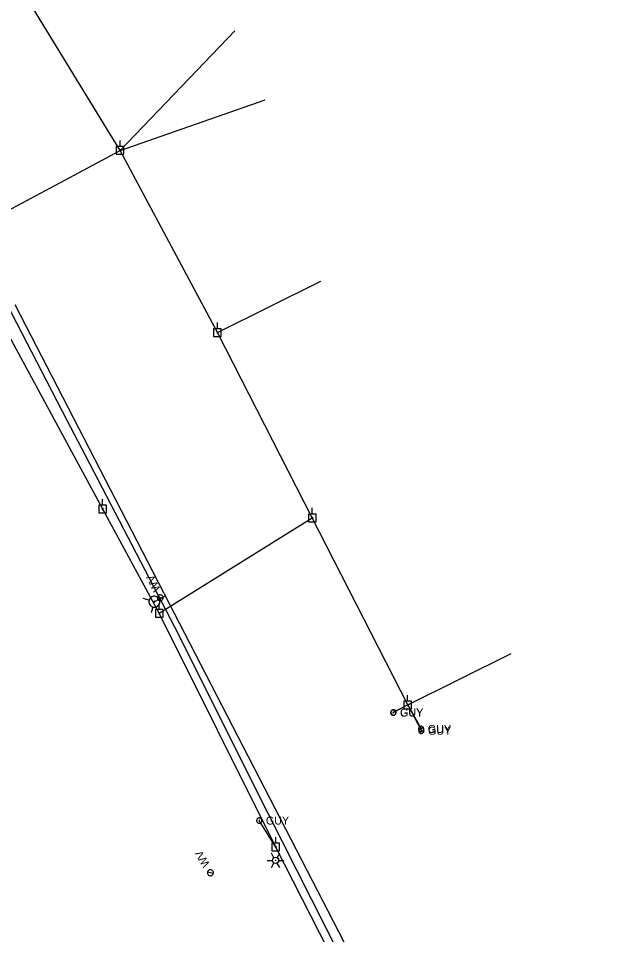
# Model space of a CAD drawing. Extents: x 596028 to 606371, y 330010 to 403088.
# Drawn here: x 596628.8 to 596915.4, y 342766.5 to 343207.1 of the extents above; entities that cross this region are included whole.
import ezdxf

# ---------------------------------------------------------------- set-up
doc = ezdxf.new("R2010")
doc.units = 0
for name, color, linetype in [('E_LTG', 7, 'Continuous'), ('E_UTL_EGuyWire', 7, 'Continuous'), ('E_UTL_EPowerPole', 7, 'Continuous'), ('E_UTL_G_UG', 7, 'Continuous'), ('E_UTL_Overhead', 7, 'Continuous'), ('E_UTL_W', 7, 'Continuous'), ('E_UTL_W_UG', 7, 'Continuous'), ('E_UTL_WHydrant', 7, 'Continuous')]:
    doc.layers.add(name, color=color, linetype=linetype)

# ---------------------------------------------------------------- blocks, each defined once
blk = doc.blocks.new('LPOL_1')
at = {"layer": 'E_LTG'}
for p, q in [((-24.4, 0), (-9.1, 0)), ((-4.6, 7.9), (-12.2, 21.1)), ((4.6, 7.9), (12.2, 21.1)), ((9.1, 0), (24.4, 0)), ((-12.2, -21.1), (-4.6, -7.9)), ((12.2, -21.1), (4.6, -7.9))]:
    blk.add_line(p, q, dxfattribs=at)
for radius in [9.14, 0.762]:
    blk.add_circle((0, 0), radius, dxfattribs=at)

msp = doc.modelspace()

# ---------------------------------------------------------------- linework, layer by layer
at = {"layer": 'E_UTL_EGuyWire'}
for p, q in [((596651.11, 343129.3), (596677.75, 343143.58)), ((596598.89, 343101.31), (596651.11, 343129.3)), ((596815.94, 342876.99), (596809.01, 342873.28)), ((596815.94, 342876.99), (596809.12, 342873.41)), ((596815.94, 342876.99), (596822.38, 342865.46)), ((596815.94, 342876.99), (596822.5, 342864.6)), ((596752.6, 342808.68), (596744.59, 342821.39))]:
    msp.add_line(p, q, dxfattribs=at)
for points in [[(596810.29, 342873.28), (596810.27, 342873.53), (596810.2, 342873.76), (596810.09, 342873.98), (596809.93, 342874.17), (596809.75, 342874.33), (596809.54, 342874.45), (596809.31, 342874.53), (596809.07, 342874.57), (596808.82, 342874.55), (596808.59, 342874.5), (596808.36, 342874.4), (596808.17, 342874.25), (596808, 342874.08), (596807.87, 342873.87), (596807.77, 342873.65), (596807.73, 342873.41), (596807.73, 342873.16), (596807.77, 342872.92), (596807.87, 342872.7), (596808, 342872.49), (596808.17, 342872.31), (596808.36, 342872.17), (596808.59, 342872.07), (596808.82, 342872.01), (596809.07, 342872), (596809.31, 342872.04), (596809.54, 342872.12), (596809.75, 342872.24), (596809.93, 342872.4), (596810.09, 342872.59), (596810.2, 342872.81), (596810.27, 342873.04), (596810.29, 342873.28)], [(596810.4, 342873.41), (596810.38, 342873.65), (596810.31, 342873.88), (596810.2, 342874.1), (596810.05, 342874.29), (596809.86, 342874.45), (596809.65, 342874.58), (596809.42, 342874.66), (596809.18, 342874.69), (596808.94, 342874.68), (596808.7, 342874.62), (596808.48, 342874.52), (596808.28, 342874.38), (596808.11, 342874.2), (596807.98, 342874), (596807.89, 342873.77), (596807.84, 342873.53), (596807.84, 342873.29), (596807.89, 342873.05), (596807.98, 342872.82), (596808.11, 342872.61), (596808.28, 342872.44), (596808.48, 342872.3), (596808.7, 342872.2), (596808.94, 342872.14), (596809.18, 342872.13), (596809.42, 342872.16), (596809.65, 342872.24), (596809.86, 342872.36), (596810.05, 342872.52), (596810.2, 342872.71), (596810.31, 342872.93), (596810.38, 342873.17), (596810.4, 342873.41)], [(596809.17, 342873.28), (596809.16, 342873.31), (596809.15, 342873.34), (596809.14, 342873.37), (596809.12, 342873.39), (596809.1, 342873.41), (596809.07, 342873.43), (596809.04, 342873.44), (596809.01, 342873.44), (596808.98, 342873.44), (596808.95, 342873.44), (596808.93, 342873.42), (596808.9, 342873.41), (596808.88, 342873.38), (596808.86, 342873.36), (596808.85, 342873.33), (596808.85, 342873.3), (596808.85, 342873.27), (596808.85, 342873.24), (596808.86, 342873.21), (596808.88, 342873.18), (596808.9, 342873.16), (596808.93, 342873.15), (596808.95, 342873.13), (596808.98, 342873.13), (596809.01, 342873.12), (596809.04, 342873.13), (596809.07, 342873.14), (596809.1, 342873.15), (596809.12, 342873.17), (596809.14, 342873.2), (596809.15, 342873.22), (596809.16, 342873.25), (596809.17, 342873.28)], [(596809.28, 342873.41), (596809.28, 342873.44), (596809.27, 342873.47), (596809.25, 342873.49), (596809.24, 342873.52), (596809.21, 342873.54), (596809.19, 342873.55), (596809.16, 342873.56), (596809.13, 342873.57), (596809.1, 342873.57), (596809.07, 342873.56), (596809.04, 342873.55), (596809.01, 342873.53), (596808.99, 342873.51), (596808.98, 342873.48), (596808.97, 342873.45), (596808.96, 342873.42), (596808.96, 342873.39), (596808.97, 342873.36), (596808.98, 342873.33), (596808.99, 342873.31), (596809.01, 342873.29), (596809.04, 342873.27), (596809.07, 342873.26), (596809.1, 342873.25), (596809.13, 342873.25), (596809.16, 342873.25), (596809.19, 342873.26), (596809.21, 342873.28), (596809.24, 342873.3), (596809.25, 342873.32), (596809.27, 342873.35), (596809.28, 342873.38), (596809.28, 342873.41)], [(596823.67, 342865.46), (596823.64, 342865.7), (596823.57, 342865.93), (596823.46, 342866.15), (596823.31, 342866.34), (596823.13, 342866.5), (596822.92, 342866.63), (596822.69, 342866.71), (596822.44, 342866.74), (596822.2, 342866.73), (596821.96, 342866.67), (596821.74, 342866.57), (596821.54, 342866.43), (596821.37, 342866.25), (596821.24, 342866.05), (596821.15, 342865.82), (596821.11, 342865.58), (596821.11, 342865.34), (596821.15, 342865.1), (596821.24, 342864.87), (596821.37, 342864.66), (596821.54, 342864.49), (596821.74, 342864.35), (596821.96, 342864.25), (596822.2, 342864.19), (596822.44, 342864.18), (596822.69, 342864.21), (596822.92, 342864.29), (596823.13, 342864.41), (596823.31, 342864.57), (596823.46, 342864.76), (596823.57, 342864.98), (596823.64, 342865.22), (596823.67, 342865.46)], [(596823.79, 342864.6), (596823.76, 342864.84), (596823.69, 342865.07), (596823.58, 342865.29), (596823.43, 342865.48), (596823.25, 342865.64), (596823.04, 342865.77), (596822.81, 342865.85), (596822.56, 342865.88), (596822.32, 342865.87), (596822.08, 342865.81), (596821.86, 342865.71), (596821.66, 342865.57), (596821.49, 342865.39), (596821.36, 342865.19), (596821.27, 342864.96), (596821.23, 342864.72), (596821.23, 342864.48), (596821.27, 342864.24), (596821.36, 342864.01), (596821.49, 342863.8), (596821.66, 342863.63), (596821.86, 342863.49), (596822.08, 342863.39), (596822.32, 342863.33), (596822.56, 342863.32), (596822.81, 342863.35), (596823.04, 342863.43), (596823.25, 342863.55), (596823.43, 342863.71), (596823.58, 342863.9), (596823.69, 342864.12), (596823.76, 342864.36), (596823.79, 342864.6)], [(596822.54, 342865.46), (596822.54, 342865.49), (596822.53, 342865.52), (596822.52, 342865.54), (596822.5, 342865.57), (596822.48, 342865.59), (596822.45, 342865.6), (596822.42, 342865.61), (596822.39, 342865.62), (596822.36, 342865.62), (596822.33, 342865.61), (596822.3, 342865.6), (596822.28, 342865.58), (596822.26, 342865.56), (596822.24, 342865.53), (596822.23, 342865.5), (596822.22, 342865.47), (596822.22, 342865.44), (596822.23, 342865.41), (596822.24, 342865.38), (596822.26, 342865.36), (596822.28, 342865.34), (596822.3, 342865.32), (596822.33, 342865.31), (596822.36, 342865.3), (596822.39, 342865.3), (596822.42, 342865.3), (596822.45, 342865.31), (596822.48, 342865.33), (596822.5, 342865.35), (596822.52, 342865.37), (596822.53, 342865.4), (596822.54, 342865.43), (596822.54, 342865.46)], [(596822.66, 342864.6), (596822.66, 342864.63), (596822.65, 342864.66), (596822.64, 342864.68), (596822.62, 342864.71), (596822.6, 342864.73), (596822.57, 342864.74), (596822.54, 342864.75), (596822.51, 342864.76), (596822.48, 342864.76), (596822.45, 342864.75), (596822.42, 342864.74), (596822.4, 342864.72), (596822.38, 342864.7), (596822.36, 342864.67), (596822.35, 342864.64), (596822.34, 342864.61), (596822.34, 342864.58), (596822.35, 342864.55), (596822.36, 342864.52), (596822.38, 342864.5), (596822.4, 342864.48), (596822.42, 342864.46), (596822.45, 342864.45), (596822.48, 342864.44), (596822.51, 342864.44), (596822.54, 342864.44), (596822.57, 342864.45), (596822.6, 342864.47), (596822.62, 342864.49), (596822.64, 342864.51), (596822.65, 342864.54), (596822.66, 342864.57), (596822.66, 342864.6)], [(596745.87, 342821.39), (596745.85, 342821.63), (596745.78, 342821.87), (596745.67, 342822.08), (596745.52, 342822.28), (596745.33, 342822.44), (596745.12, 342822.56), (596744.89, 342822.64), (596744.65, 342822.67), (596744.41, 342822.66), (596744.17, 342822.6), (596743.95, 342822.5), (596743.75, 342822.36), (596743.58, 342822.18), (596743.45, 342821.98), (596743.36, 342821.75), (596743.31, 342821.51), (596743.31, 342821.27), (596743.36, 342821.03), (596743.45, 342820.8), (596743.58, 342820.6), (596743.75, 342820.42), (596743.95, 342820.28), (596744.17, 342820.18), (596744.41, 342820.12), (596744.65, 342820.11), (596744.89, 342820.14), (596745.12, 342820.22), (596745.33, 342820.35), (596745.52, 342820.51), (596745.67, 342820.7), (596745.78, 342820.91), (596745.85, 342821.15), (596745.87, 342821.39)], [(596744.75, 342821.39), (596744.75, 342821.42), (596744.74, 342821.45), (596744.72, 342821.48), (596744.71, 342821.5), (596744.68, 342821.52), (596744.66, 342821.54), (596744.63, 342821.55), (596744.6, 342821.55), (596744.57, 342821.55), (596744.54, 342821.54), (596744.51, 342821.53), (596744.48, 342821.51), (596744.46, 342821.49), (596744.45, 342821.46), (596744.44, 342821.44), (596744.43, 342821.41), (596744.43, 342821.38), (596744.44, 342821.35), (596744.45, 342821.32), (596744.46, 342821.29), (596744.48, 342821.27), (596744.51, 342821.25), (596744.54, 342821.24), (596744.57, 342821.23), (596744.6, 342821.23), (596744.63, 342821.24), (596744.66, 342821.25), (596744.68, 342821.26), (596744.71, 342821.28), (596744.72, 342821.3), (596744.74, 342821.33), (596744.75, 342821.36), (596744.75, 342821.39)]]:
    msp.add_lwpolyline(points, dxfattribs=at)
at = {"layer": 'E_UTL_EPowerPole'}
for points in [[(596679.56, 343145.42), (596675.87, 343145.42)], [(596675.87, 343145.42), (596675.87, 343141.73)], [(596677.71, 343145.42), (596677.71, 343148.33)], [(596679.56, 343141.73), (596679.56, 343145.42)], [(596675.87, 343141.73), (596679.56, 343141.73)], [(596677.99, 343143.58), (596677.98, 343143.62), (596677.97, 343143.67), (596677.95, 343143.71), (596677.92, 343143.74), (596677.89, 343143.77), (596677.85, 343143.79), (596677.8, 343143.81), (596677.76, 343143.82), (596677.71, 343143.81), (596677.67, 343143.8), (596677.63, 343143.78), (596677.59, 343143.76), (596677.56, 343143.72), (596677.53, 343143.69), (596677.52, 343143.64), (596677.51, 343143.6), (596677.51, 343143.55), (596677.52, 343143.51), (596677.53, 343143.47), (596677.56, 343143.43), (596677.59, 343143.4), (596677.63, 343143.37), (596677.67, 343143.35), (596677.71, 343143.34), (596677.76, 343143.34), (596677.8, 343143.35), (596677.85, 343143.36), (596677.89, 343143.38), (596677.92, 343143.41), (596677.95, 343143.45), (596677.97, 343143.49), (596677.98, 343143.53), (596677.99, 343143.58)], [(596726.34, 343057.88), (596722.66, 343057.88)], [(596722.66, 343057.88), (596722.66, 343054.19)], [(596724.5, 343057.88), (596724.5, 343060.79)], [(596726.34, 343054.19), (596726.34, 343057.88)], [(596722.66, 343054.19), (596726.34, 343054.19)], [(596724.77, 343056.03), (596724.77, 343056.08), (596724.75, 343056.12), (596724.73, 343056.16), (596724.7, 343056.2), (596724.67, 343056.23), (596724.63, 343056.25), (596724.59, 343056.27), (596724.54, 343056.27), (596724.5, 343056.27), (596724.45, 343056.26), (596724.41, 343056.24), (596724.38, 343056.21), (596724.34, 343056.18), (596724.32, 343056.14), (596724.3, 343056.1), (596724.29, 343056.06), (596724.29, 343056.01), (596724.3, 343055.97), (596724.32, 343055.92), (596724.34, 343055.89), (596724.38, 343055.85), (596724.41, 343055.83), (596724.45, 343055.81), (596724.5, 343055.8), (596724.54, 343055.8), (596724.59, 343055.8), (596724.63, 343055.82), (596724.67, 343055.84), (596724.7, 343055.87), (596724.73, 343055.91), (596724.75, 343055.95), (596724.77, 343055.99), (596724.77, 343056.03)], [(596669.35, 342973.02), (596669.35, 342975.93)], [(596671.19, 342973.02), (596667.5, 342973.02)], [(596667.5, 342973.02), (596667.5, 342969.33)], [(596667.5, 342969.33), (596671.19, 342969.33)], [(596669.62, 342971.18), (596669.61, 342971.22), (596669.6, 342971.27), (596669.58, 342971.31), (596669.55, 342971.34), (596669.52, 342971.37), (596669.48, 342971.39), (596669.44, 342971.41), (596669.39, 342971.42), (596669.35, 342971.41), (596669.3, 342971.4), (596669.26, 342971.38), (596669.22, 342971.36), (596669.19, 342971.32), (596669.17, 342971.29), (596669.15, 342971.24), (596669.14, 342971.2), (596669.14, 342971.15), (596669.15, 342971.11), (596669.17, 342971.07), (596669.19, 342971.03), (596669.22, 342971), (596669.26, 342970.97), (596669.3, 342970.95), (596669.35, 342970.94), (596669.39, 342970.94), (596669.44, 342970.95), (596669.48, 342970.96), (596669.52, 342970.98), (596669.55, 342971.01), (596669.58, 342971.05), (596669.6, 342971.09), (596669.61, 342971.13), (596669.62, 342971.18)], [(596671.19, 342969.33), (596671.19, 342973.02)], [(596770.06, 342968.78), (596770.06, 342971.69)], [(596771.91, 342968.78), (596768.22, 342968.78)], [(596768.22, 342968.78), (596768.22, 342965.09)], [(596768.22, 342965.09), (596771.91, 342965.09)], [(596770.33, 342966.94), (596770.33, 342966.98), (596770.32, 342967.03), (596770.3, 342967.07), (596770.27, 342967.1), (596770.23, 342967.13), (596770.2, 342967.15), (596770.15, 342967.17), (596770.11, 342967.18), (596770.06, 342967.17), (596770.02, 342967.16), (596769.98, 342967.14), (596769.94, 342967.12), (596769.91, 342967.08), (596769.88, 342967.05), (596769.87, 342967), (596769.86, 342966.96), (596769.86, 342966.91), (596769.87, 342966.87), (596769.88, 342966.83), (596769.91, 342966.79), (596769.94, 342966.76), (596769.98, 342966.73), (596770.02, 342966.71), (596770.06, 342966.7), (596770.11, 342966.7), (596770.15, 342966.71), (596770.2, 342966.72), (596770.23, 342966.74), (596770.27, 342966.77), (596770.3, 342966.81), (596770.32, 342966.85), (596770.33, 342966.89), (596770.33, 342966.94)], [(596771.91, 342965.09), (596771.91, 342968.78)], [(596696.52, 342922.89), (596696.52, 342925.8)], [(596698.36, 342922.89), (596694.67, 342922.89)], [(596694.67, 342922.89), (596694.67, 342919.2)], [(596696.79, 342921.05), (596696.78, 342921.09), (596696.77, 342921.14), (596696.75, 342921.18), (596696.72, 342921.21), (596696.69, 342921.24), (596696.65, 342921.27), (596696.61, 342921.28), (596696.56, 342921.29), (596696.52, 342921.29), (596696.47, 342921.27), (596696.43, 342921.26), (596696.39, 342921.23), (596696.36, 342921.2), (596696.34, 342921.16), (596696.32, 342921.12), (596696.31, 342921.07), (596696.31, 342921.03), (596696.32, 342920.98), (596696.34, 342920.94), (596696.36, 342920.9), (596696.39, 342920.87), (596696.43, 342920.84), (596696.47, 342920.82), (596696.52, 342920.81), (596696.56, 342920.81), (596696.61, 342920.82), (596696.65, 342920.83), (596696.69, 342920.85), (596696.72, 342920.88), (596696.75, 342920.92), (596696.77, 342920.96), (596696.78, 342921), (596696.79, 342921.05)], [(596698.36, 342919.2), (596698.36, 342922.89)], [(596694.67, 342919.2), (596698.36, 342919.2)], [(596815.9, 342878.84), (596815.9, 342881.74)], [(596817.75, 342878.84), (596814.06, 342878.84)], [(596814.06, 342878.84), (596814.06, 342875.14)], [(596816.17, 342876.99), (596816.17, 342877.04), (596816.16, 342877.08), (596816.14, 342877.12), (596816.11, 342877.16), (596816.07, 342877.19), (596816.04, 342877.21), (596815.99, 342877.22), (596815.95, 342877.23), (596815.9, 342877.23), (596815.86, 342877.22), (596815.82, 342877.2), (596815.78, 342877.17), (596815.75, 342877.14), (596815.72, 342877.1), (596815.71, 342877.06), (596815.7, 342877.02), (596815.7, 342876.97), (596815.71, 342876.93), (596815.72, 342876.88), (596815.75, 342876.85), (596815.78, 342876.81), (596815.82, 342876.79), (596815.86, 342876.77), (596815.9, 342876.76), (596815.95, 342876.75), (596815.99, 342876.76), (596816.04, 342876.78), (596816.07, 342876.8), (596816.11, 342876.83), (596816.14, 342876.86), (596816.16, 342876.9), (596816.17, 342876.95), (596816.17, 342876.99)], [(596817.75, 342875.14), (596817.75, 342878.84)], [(596814.06, 342875.14), (596817.75, 342875.14)], [(596754.41, 342810.52), (596750.72, 342810.52)], [(596750.72, 342810.52), (596750.72, 342806.83)], [(596752.57, 342810.52), (596752.57, 342813.43)], [(596754.41, 342806.83), (596754.41, 342810.52)], [(596750.72, 342806.83), (596754.41, 342806.83)], [(596752.84, 342808.68), (596752.83, 342808.73), (596752.82, 342808.77), (596752.8, 342808.81), (596752.77, 342808.84), (596752.74, 342808.87), (596752.7, 342808.9), (596752.65, 342808.91), (596752.61, 342808.92), (596752.56, 342808.92), (596752.52, 342808.91), (596752.48, 342808.89), (596752.44, 342808.86), (596752.41, 342808.83), (596752.39, 342808.79), (596752.37, 342808.75), (596752.36, 342808.7), (596752.36, 342808.66), (596752.37, 342808.61), (596752.39, 342808.57), (596752.41, 342808.53), (596752.44, 342808.5), (596752.48, 342808.47), (596752.52, 342808.45), (596752.56, 342808.44), (596752.61, 342808.44), (596752.65, 342808.45), (596752.7, 342808.46), (596752.74, 342808.49), (596752.77, 342808.52), (596752.8, 342808.55), (596752.82, 342808.59), (596752.83, 342808.63), (596752.84, 342808.68)]]:
    msp.add_lwpolyline(points, dxfattribs=at)
at = {"layer": 'E_UTL_G_UG'}
msp.add_line((596864.47, 342596.3), (596748.84, 342824.86), dxfattribs=at)
msp.add_lwpolyline([(596748.84, 342824.86), (596703.98, 342914.39), (596661.09, 342996.89), (596652.32, 343013.67), (596618.19, 343079.39), (596590.3, 343127.42), (596559.75, 343176.73), (596547.17, 343195.7), (596534.58, 343214.66), (596519.65, 343238.25)], dxfattribs=at)
at = {"layer": 'E_UTL_Overhead'}
for p, q in [((596677.75, 343143.58), (596630.37, 343221.19)), ((596677.75, 343143.58), (596732.88, 343201.1)), ((596677.75, 343143.58), (596747.48, 343167.87)), ((596724.52, 343056.04), (596677.75, 343143.58)), ((596724.52, 343056.04), (596774.19, 343080.72)), ((596696.55, 342921.05), (596770.1, 342966.94)), ((596815.94, 342876.99), (596865.61, 342901.68))]:
    msp.add_line(p, q, dxfattribs=at)
for points in [[(596907.13, 342499.57), (596872.87, 342572.96), (596807.17, 342701.41), (596752.6, 342808.68), (596696.55, 342921.05), (596669.38, 342971.18), (596598.89, 343101.31), (596520.59, 343214.94), (596433.09, 343338.93), (596392.19, 343473.17), (596318.24, 343551.79), (596215.53, 343658.6), (596116.41, 343762.49), (596042.62, 343840.48)], [(596815.94, 342876.99), (596770.1, 342966.94), (596724.53, 343056.03)]]:
    msp.add_lwpolyline(points, dxfattribs=at)
at = {"layer": 'E_UTL_W'}
for points in [[(596696.41, 342929.75), (596696.18, 342929.61), (596695.98, 342929.43), (596695.81, 342929.22), (596695.69, 342928.97), (596695.62, 342928.71), (596695.6, 342928.44), (596695.63, 342928.17), (596695.71, 342927.91), (596695.84, 342927.68), (596696.01, 342927.47), (596696.22, 342927.29), (596696.46, 342927.16), (596696.72, 342927.08), (596696.99, 342927.04), (596697.26, 342927.06), (596697.52, 342927.13), (596697.76, 342927.25), (596697.98, 342927.41), (596698.16, 342927.61), (596698.31, 342927.84), (596698.4, 342928.09), (596698.45, 342928.36), (596698.44, 342928.63), (596698.39, 342928.9), (596698.28, 342929.15), (596698.13, 342929.37), (596697.94, 342929.56), (596697.72, 342929.72), (596697.47, 342929.83), (596697.2, 342929.88), (596696.93, 342929.89), (596696.66, 342929.85), (596696.41, 342929.75)], [(596698.37, 342928), (596695.68, 342928.94)], [(596720.44, 342797.53), (596720.22, 342797.37), (596720.03, 342797.17), (596719.89, 342796.94), (596719.79, 342796.69), (596719.74, 342796.42), (596719.74, 342796.15), (596719.8, 342795.89), (596719.9, 342795.64), (596720.05, 342795.41), (596720.24, 342795.22), (596720.46, 342795.06), (596720.71, 342794.95), (596720.97, 342794.89), (596721.24, 342794.88), (596721.51, 342794.92), (596721.77, 342795.01), (596722, 342795.15), (596722.2, 342795.33), (596722.37, 342795.54), (596722.49, 342795.78), (596722.56, 342796.05), (596722.59, 342796.32), (596722.56, 342796.59), (596722.48, 342796.84), (596722.35, 342797.08), (596722.18, 342797.3), (596721.98, 342797.47), (596721.74, 342797.6), (596721.48, 342797.69), (596721.22, 342797.73), (596720.95, 342797.71), (596720.68, 342797.65), (596720.44, 342797.53)], [(596722.54, 342795.95), (596719.78, 342796.66)]]:
    msp.add_lwpolyline(points, dxfattribs=at)
at = {"layer": 'E_UTL_W_UG'}
msp.add_line((596699.52, 342929.38), (596694.19, 342926.62), dxfattribs=at)
msp.add_lwpolyline([(596915.39, 342499.14), (596818.63, 342698.64), (596627.29, 343069.3)], dxfattribs=at)
at = {"layer": 'E_UTL_WHydrant'}
for points in [[(596691.69, 342927.33), (596688.77, 342928.15)], [(596692.91, 342928.91), (596692.5, 342928.63), (596692.15, 342928.27), (596691.87, 342927.85), (596691.68, 342927.39), (596691.58, 342926.9), (596691.58, 342926.41), (596691.66, 342925.92), (596691.84, 342925.45), (596692.11, 342925.03), (596692.45, 342924.66), (596692.85, 342924.37), (596693.3, 342924.16), (596693.78, 342924.03), (596694.28, 342924), (596694.78, 342924.07), (596695.25, 342924.22), (596695.68, 342924.47), (596696.06, 342924.79), (596696.38, 342925.18), (596696.61, 342925.62), (596696.76, 342926.09), (596696.81, 342926.59), (596696.77, 342927.09), (596696.64, 342927.57), (596696.41, 342928.01), (596696.11, 342928.41), (596695.74, 342928.74), (596695.31, 342929), (596694.84, 342929.16), (596694.35, 342929.24), (596693.85, 342929.22), (596693.36, 342929.11), (596692.91, 342928.91)], [(596694.09, 342926.8), (596694.06, 342926.78), (596694.03, 342926.75), (596694.01, 342926.72), (596694, 342926.68), (596693.99, 342926.64), (596693.99, 342926.61), (596694, 342926.57), (596694.01, 342926.53), (596694.03, 342926.5), (596694.06, 342926.47), (596694.09, 342926.45), (596694.12, 342926.43), (596694.16, 342926.42), (596694.2, 342926.42), (596694.23, 342926.43), (596694.27, 342926.44), (596694.3, 342926.46), (596694.33, 342926.48), (596694.36, 342926.51), (596694.37, 342926.55), (596694.39, 342926.58), (596694.39, 342926.62), (596694.39, 342926.66), (596694.38, 342926.7), (596694.36, 342926.73), (596694.34, 342926.76), (596694.31, 342926.79), (596694.27, 342926.8), (596694.24, 342926.82), (596694.2, 342926.82), (596694.16, 342926.82), (596694.13, 342926.81), (596694.09, 342926.8)], [(596693.49, 342924.13), (596692.67, 342921.21)]]:
    msp.add_lwpolyline(points, dxfattribs=at)

# ---------------------------------------------------------------- block references
at = {"layer": 'E_LTG', "xscale": 0.16404166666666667, "yscale": 0.16404166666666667}
msp.add_blockref('LPOL_1', (596752.43, 342802.25), dxfattribs=at)

# ---------------------------------------------------------------- texts
at = {"layer": 'E_UTL_EGuyWire'}
for p in [(596812.21, 342871.36), (596812.33, 342871.48), (596825.59, 342863.53), (596825.71, 342862.67), (596747.8, 342819.47)]:
    msp.add_text('GUY', height=3.85, rotation=360, dxfattribs=at).set_placement(p)
at = {"layer": 'E_UTL_W'}
for rotation, p in [(115.6513, (596697.22, 342932.52)), (120.5532, (596721.01, 342800.35))]:
    msp.add_text('WV', height=3.85, rotation=rotation, dxfattribs=at).set_placement(p)

doc.saveas('drawing.dxf')
